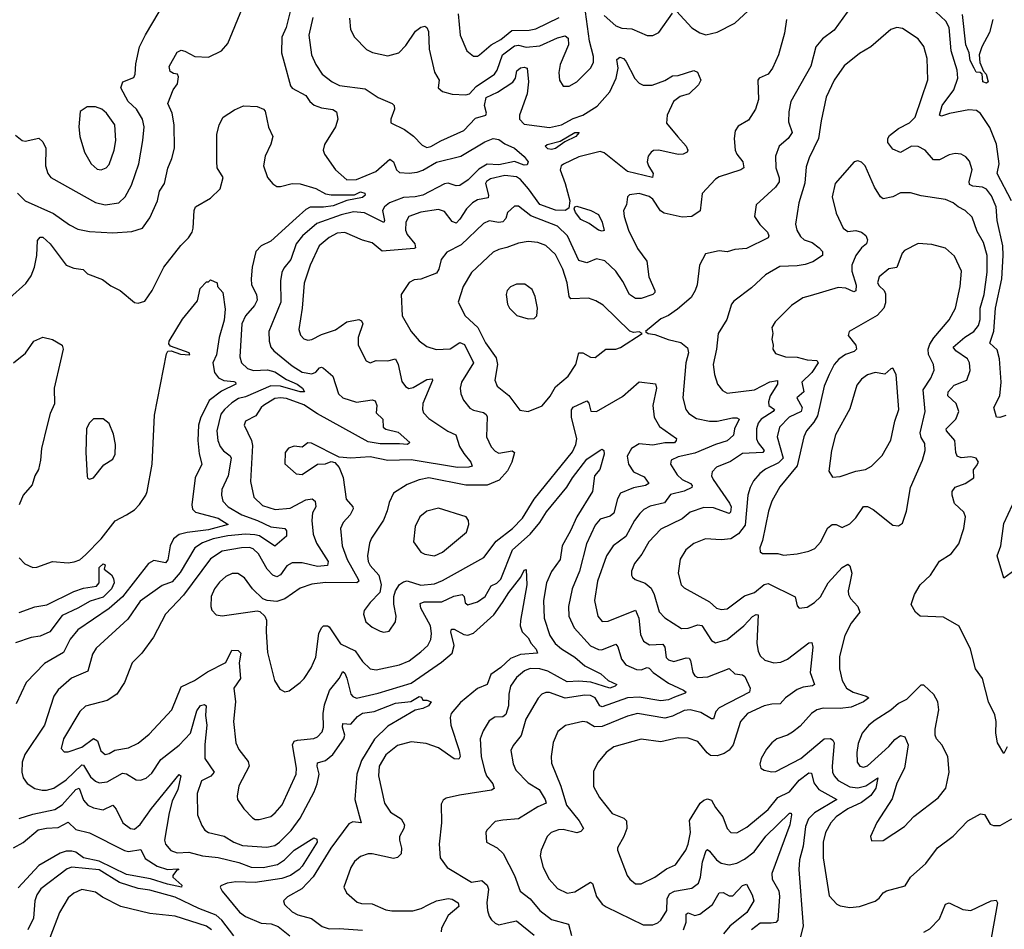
# Model space of a CAD drawing. Extents: x 1954683 to 2060285, y 904798 to 1016299.
# Tile 447 of 472: x 2043387 to 2048437, y 984408 to 989074. Entities that reach past the tile are written whole.
import ezdxf

# ---------------------------------------------------------------- set-up
doc = ezdxf.new("R2010")
doc.units = 0

msp = doc.modelspace()

# ---------------------------------------------------------------- linework, layer by layer
at = {"layer": '0CON10XD'}
for points in [[(2047675.4, 989174.6), (2047565, 989021.4), (2047503.8, 988976.2), (2047470.5, 988935), (2047444.1, 988835.9), (2047341.5, 988655), (2047331.4, 988601.4), (2047330.6, 988550.6), (2047348.5, 988495), (2047328.2, 988465), (2047282.2, 988425), (2047262.9, 988375), (2047264.6, 988315), (2047282.4, 988262.4), (2047282.2, 988242.2), (2047263.5, 988215), (2047164.3, 988125), (2047155.8, 988065), (2047183.3, 988023.3), (2047222.9, 987985), (2047230, 987965), (2047225.8, 987955), (2047115, 987900.4), (2047055, 987896), (2047015, 987883.8), (2046975, 987889.1), (2046905, 987873.8), (2046872.9, 987815), (2046861.2, 987715), (2046852.1, 987685), (2046830.6, 987649.4), (2046761.1, 987588.9), (2046715, 987557.1), (2046675, 987540), (2046597.5, 987475), (2046610, 987465), (2046645, 987460), (2046713.6, 987433.6), (2046777.7, 987417.7), (2046811.5, 987391.5), (2046817.3, 987365), (2046803.8, 987315), (2046788.5, 987135), (2046803.3, 987075), (2046818.6, 987055), (2046858, 987028), (2046924.2, 987014.2), (2046965, 987015.3), (2047042.8, 987032.8), (2047065, 987032.9), (2047076.9, 987025), (2047053.2, 986975), (2047047.4, 986942.6), (2047015, 986913.6), (2046955, 986895.6), (2046848.9, 986851.1), (2046765, 986832.4), (2046728.6, 986815), (2046725.6, 986795), (2046759.6, 986739.6), (2046785.2, 986715.2), (2046827.1, 986695), (2046836.2, 986685), (2046833.6, 986675), (2046795, 986655.2), (2046725, 986638.9), (2046694.3, 986595.7), (2046621.2, 986578.8), (2046588.7, 986561.3), (2046567.8, 986542.2), (2046539.6, 986505), (2046495, 986423.6), (2046430.4, 986375), (2046397.3, 986325), (2046350.9, 986195), (2046334.7, 986095), (2046352.2, 986015), (2046375, 985987.3), (2046405, 985989.2), (2046545.9, 986045.9), (2046562.5, 986005), (2046570.9, 985920.9), (2046586.5, 985886.5), (2046617.6, 985867.6), (2046685, 985870.8), (2046695.7, 985855.7), (2046703.2, 985803.2), (2046715, 985791.2), (2046742.7, 985782.7), (2046805, 985800.8), (2046820, 985800), (2046827.8, 985787.8), (2046839.6, 985725), (2046849.3, 985709.3), (2046865, 985700.8), (2046915.9, 985704.1), (2047025, 985746.9), (2047055, 985718.5), (2047094.1, 985714.1), (2047105.3, 985705), (2047133.9, 985645), (2047129.5, 985625), (2046974.5, 985545), (2046958.2, 985525), (2046945, 985488), (2046935, 985487.8), (2046880.9, 985520.9), (2046825, 985533.8), (2046795, 985530.5), (2046735, 985501.9), (2046695, 985491), (2046555, 985514.8), (2046505, 985501.9), (2046375, 985448.4), (2046335, 985447.6), (2046295, 985470.9), (2046275, 985473.8), (2046185.5, 985454.5), (2046147.2, 985422.8), (2046122.7, 985367.3), (2046113.1, 985295), (2046115, 985260), (2046162.7, 985142.7), (2046192, 985045), (2046256.7, 984965), (2046278.6, 984925), (2046265, 984909.4), (2046245, 984903.5), (2046175, 984919.6), (2046151.2, 984918.8), (2046112.5, 984905), (2046092.5, 984885), (2046061.8, 984815), (2046056.4, 984785), (2046071.2, 984725), (2046102.1, 984665), (2046145, 984618.5), (2046195, 984594.4), (2046235, 984601.1), (2046315, 984650.5), (2046325, 984642.5), (2046345, 984577.1), (2046375, 984537.1), (2046395, 984523.3), (2046585, 984430.5), (2046635, 984431.8), (2046659.2, 984440.8), (2046675.3, 984454.7), (2046705.8, 984504.3), (2046707.3, 984565), (2046719.2, 984590.8), (2046745, 984604.3), (2046835, 984620), (2046867.8, 984645), (2046878.9, 984675), (2046888.9, 984755), (2046908.2, 984811.8), (2046915, 984816.9), (2046925, 984809.5), (2046960, 984765), (2046985, 984748.2), (2047025, 984738.5), (2047065, 984748.2), (2047105, 984768.2), (2047154.7, 984805), (2047213.3, 984886.6), (2047335, 985004.4), (2047344, 985004), (2047346, 984996), (2047336.8, 984945), (2047244.7, 984695), (2047246.1, 984665), (2047281.2, 984605), (2047283.7, 984576.4), (2047275.4, 984455), (2047265, 984443.9), (2047240.8, 984439.2), (2047185, 984439.6), (2047139.5, 984405)], [(2046755, 989118.1), (2046835, 989031.9), (2046875, 989006.7), (2046906.8, 988996.8), (2046965, 989011.2), (2047055, 989056.4), (2047168.3, 989161.7)], [(2043365, 988481.4), (2043400, 988455), (2043415, 988450.8), (2043485, 988467.5), (2043505, 988447.5), (2043521.5, 988415), (2043519.4, 988325), (2043530.8, 988285), (2043546, 988265), (2043776.3, 988136.3), (2043826, 988124), (2043895, 988135.3), (2043927.3, 988165), (2043960.9, 988225), (2043998.5, 988335), (2044019.1, 988455), (2044025.4, 988525), (2044016.2, 988565), (2043986.1, 988615), (2043943.6, 988655), (2043905.4, 988725), (2043915.8, 988755), (2043971.7, 988778.3), (2043978.9, 988795), (2043982.2, 988847.8), (2044001.2, 988935), (2044032.4, 988997.6), (2044102.5, 989115)], [(2043415.6, 988145), (2043560.5, 988080.5), (2043642.4, 988022.4), (2043685, 987999.5), (2043745, 987987.7), (2043865, 987980.7), (2043962.6, 987987.4), (2044017.5, 988005), (2044055, 988058), (2044092.9, 988145), (2044104.7, 988195.3), (2044129.6, 988235), (2044146.6, 988313.4), (2044167.4, 988362.6), (2044180.7, 988415), (2044179.6, 988535), (2044168.2, 988595), (2044146.9, 988645), (2044174.4, 988715), (2044195.7, 988745), (2044201.7, 988781.7), (2044195.8, 988795.8), (2044175, 988798.9), (2044159.1, 988809.1), (2044153.2, 988835), (2044195, 988907.8), (2044215, 988917.8), (2044233.1, 988913.1), (2044285, 988885.4), (2044355, 988881.5), (2044422.5, 988915), (2044455, 988952.9), (2044529.2, 989135)], [(2044775.9, 989124.1), (2044752.9, 989035), (2044730.8, 988985), (2044728.9, 988905), (2044743.1, 988855), (2044775.8, 988735.8), (2044784, 988724), (2044854, 988685), (2044874.5, 988654.5), (2044896.6, 988636.6), (2044935, 988621.8), (2044993.1, 988613.1), (2045012, 988602), (2045018.1, 988565), (2045006.4, 988525), (2044949.5, 988435), (2044943.1, 988405), (2044950, 988385), (2045006.9, 988305), (2045065, 988253.4), (2045115, 988254), (2045213.3, 988295), (2045285, 988358.5), (2045305, 988345.8), (2045320.4, 988305), (2045335, 988290.7), (2045385, 988286.5), (2045425, 988291.5), (2045455, 988302.2), (2045525, 988342.8), (2045649.1, 988375), (2045771.8, 988448.2), (2045815, 988465.3), (2045845, 988460.4), (2045875, 988437.1), (2045925, 988415.4), (2045975, 988373.3), (2045995.5, 988345), (2045989.7, 988330.3), (2045975, 988328.8), (2045925, 988347.3), (2045845, 988329.2), (2045785, 988332.6), (2045742.6, 988307.4), (2045687.4, 988252.6), (2045645, 988223.5), (2045625, 988221.9), (2045585.2, 988235.2), (2045565, 988231.9), (2045455, 988174.1), (2045415, 988165.1), (2045355, 988162.8), (2045283.9, 988135), (2045258.2, 988115), (2045248.4, 988095), (2045258, 988045), (2045255, 988034.4), (2045155, 988083.6), (2045098.8, 988088.8), (2045035, 988073.7), (2044910.3, 988029.7), (2044836.7, 987965), (2044804.7, 987925), (2044777.6, 987845), (2044740.9, 987799.1), (2044731.9, 987778.1), (2044725.3, 987735), (2044726.4, 987625), (2044665.5, 987475), (2044666.2, 987425), (2044674.5, 987395), (2044691.1, 987375), (2044785, 987298.9), (2044835, 987266), (2044885, 987257.7), (2044905, 987266.2), (2044925, 987289.1), (2044935, 987292.1), (2044945, 987286.2), (2044992.7, 987245), (2045022.5, 987155), (2045044.2, 987135), (2045115, 987112.1), (2045194.2, 987124.2), (2045209.5, 987119.5), (2045219.4, 987095), (2045215, 987057.5), (2045250, 987025), (2045250.5, 986985), (2045265, 986973.5), (2045328.2, 986958.2), (2045387.5, 986905), (2045375.3, 986894.8), (2045335, 986898.2), (2045235, 986897.9), (2045175, 986908.5), (2044915, 987052.5), (2044845, 987099), (2044755, 987131.1), (2044725, 987135.5), (2044695, 987130.7), (2044637.5, 987095), (2044624.6, 987085), (2044597.8, 987042.3), (2044544.6, 987015.4), (2044537.5, 986995), (2044575.2, 986915.2), (2044580.6, 986890.6), (2044571.1, 986705), (2044587.8, 986625), (2044632.8, 986582.8), (2044697.8, 986562.2), (2044775, 986568.9), (2044855, 986612.2), (2044887, 986617), (2044903.1, 986605), (2044906.2, 986575), (2044889.2, 986545), (2044884.7, 986505.3), (2044892.2, 986435), (2044909.7, 986389.7), (2044969.7, 986295), (2044965.4, 986275), (2044915, 986270), (2044835, 986287.5), (2044785, 986287.5), (2044757.9, 986272.1), (2044725, 986226.9), (2044705, 986215.9), (2044685, 986225.8), (2044655.8, 986255), (2044611.1, 986335), (2044585, 986360.5), (2044565, 986366.6), (2044524.4, 986365.6), (2044425, 986347.9), (2044365, 986308.9), (2044226.9, 986123.1), (2044135.5, 986025), (2044072.4, 985907.6), (2044014.2, 985825), (2043964.3, 985775), (2043924.4, 985675), (2043885, 985614.4), (2043835, 985581.5), (2043725, 985553.1), (2043695, 985525.8), (2043610.9, 985385), (2043599.2, 985335), (2043615, 985318.6), (2043635, 985318.9), (2043705, 985343.4), (2043765, 985388), (2043786.7, 985375), (2043803.1, 985323.1), (2043825, 985305.6), (2043845, 985309.5), (2043875, 985328), (2043945, 985338.9), (2043995, 985362.7), (2044051.2, 985408.8), (2044167.1, 985535), (2044215, 985651.5), (2044284.2, 985685), (2044351, 985729), (2044445, 985777.3), (2044475, 985840.6), (2044508, 985838), (2044520.9, 985825), (2044513, 985775), (2044519.6, 985695), (2044484.5, 985645), (2044494.6, 985575), (2044483.8, 985475), (2044495.8, 985364.2), (2044511.3, 985331.3), (2044559.1, 985269.1), (2044563.3, 985245), (2044510.5, 985145), (2044501.7, 985091.7), (2044504.6, 985074.6), (2044536.4, 985026.4), (2044580.2, 984980.2), (2044595, 984972.1), (2044615, 984971.2), (2044675, 984987.3), (2044698.1, 985005), (2044733.5, 985046.5), (2044804.6, 985205), (2044807.3, 985235), (2044785.5, 985354.5), (2044795, 985374.2), (2044811.5, 985378.5), (2044895, 985386.4), (2044915, 985396.5), (2044938.4, 985421.6), (2044945.4, 985445), (2044942.6, 985515), (2044949.8, 985560.2), (2044976.5, 985633.5), (2045025.7, 985694.3), (2045045, 985730), (2045055, 985722.5), (2045065, 985696), (2045085.4, 985615), (2045095, 985601.8), (2045114.2, 985594.2), (2045225, 985619.5), (2045395, 985671.8), (2045551, 985779), (2045604.8, 985825.2), (2045616, 985865), (2045598.5, 985935), (2045602, 985948), (2045615, 985947.3), (2045665, 985920), (2045685, 985917.6), (2045715, 985926.7), (2045818.6, 986021.4), (2045863.3, 986085), (2045895, 986136), (2045958, 986215), (2045975, 986250), (2045985, 986253.3), (2045988.8, 986175), (2045955, 985992.5), (2045954.6, 985964.6), (2045964.4, 985935), (2045995, 985904.3), (2046009.5, 985875), (2046036.5, 985845), (2046043.3, 985825), (2045955, 985817.3), (2045905, 985797.1), (2045855, 985751.3), (2045803.8, 985716.2), (2045785.3, 985664.7), (2045735.7, 985644.3), (2045648.3, 985571.7), (2045600.4, 985515), (2045595.3, 985495), (2045598.9, 985455), (2045640.4, 985325), (2045645.5, 985294.5), (2045639.3, 985280.7), (2045615, 985283.6), (2045535, 985338.5), (2045472.1, 985362.1), (2045395, 985370.9), (2045325, 985350.9), (2045265, 985303.3), (2045230.8, 985245), (2045227.7, 985195), (2045257.5, 985055), (2045289.4, 985009.4), (2045344.3, 984974.3), (2045360, 984945), (2045357.5, 984925), (2045335.4, 984884.6), (2045334.6, 984865), (2045345.4, 984824.6), (2045343.5, 984795), (2045325, 984777.5), (2045305, 984771.2), (2045195, 984796.2), (2045174.6, 984795.4), (2045135, 984781.4), (2045104.6, 984755.4), (2045085, 984726.2), (2045050, 984625), (2045063.8, 984595), (2045117.6, 984547.6), (2045140.4, 984540.4), (2045195, 984538.8), (2045265, 984507.5), (2045295, 984502.5), (2045403.6, 984503.6), (2045445.8, 984515), (2045485.2, 984534.8), (2045525, 984554.1), (2045585, 984565.9), (2045605, 984563.2), (2045636.5, 984545), (2045639.5, 984525), (2045585, 984479.1), (2045550.4, 984415), (2045548.5, 984395)], [(2045078.3, 989081.7), (2045083.8, 989025), (2045103.8, 988985), (2045165, 988921.2), (2045197, 988907), (2045275, 988888.6), (2045331.2, 988905), (2045367.3, 988942.7), (2045416.9, 989015), (2045445, 989036.9), (2045465, 989041.4), (2045475.7, 989035), (2045484.5, 989014.5), (2045486.4, 988923.6), (2045514.4, 988805), (2045538.9, 988765), (2045533.6, 988725), (2045555, 988706.5), (2045605, 988691.9), (2045675, 988688.7), (2045693.6, 988695), (2045729, 988731), (2045822.2, 988795), (2045835.2, 988815), (2045863.4, 988895), (2045925, 988940.3), (2045945, 988943), (2045985, 988934.3), (2046055, 988940.2), (2046145, 988981.9), (2046185, 988991.8), (2046199.7, 988979.7), (2046201.2, 988945), (2046158.9, 988845), (2046153, 988803), (2046155.8, 988765), (2046175, 988734), (2046205, 988734.2), (2046245, 988755.6), (2046314.2, 988825), (2046329.5, 988855), (2046330.8, 988885), (2046309.4, 988965), (2046288.9, 989115)], [(2045635.4, 989105), (2045646.2, 988995), (2045680.8, 988915), (2045715, 988888), (2045735, 988888)], [(2046385.5, 989095.5), (2046445, 989042.8), (2046475, 989030.7), (2046527.2, 989027.3), (2046605, 988993.1), (2046635, 988992.9), (2046665, 989008.1), (2046735, 989108.1)], [(2048473.3, 988145), (2048400.5, 988285), (2048409.8, 988335), (2048396.4, 988436.4), (2048362.1, 988522.1), (2048315, 988593.1), (2048295, 988609.1), (2048255, 988612.2), (2048156.6, 988593.4), (2048115, 988579.5), (2048104.6, 988584.6), (2048118, 988635), (2048177.8, 988715), (2048199.2, 988775), (2048195.3, 988815), (2048164.5, 988914.5), (2048153.8, 989035), (2048137.5, 989067.5), (2048086.2, 989115)], [(2048378.8, 989075), (2048361.7, 989008.3), (2048322, 988935), (2048307.5, 988895), (2048311.2, 988855), (2048330.5, 988810.5), (2048343.3, 988795), (2048353.8, 988755), (2048345, 988749.2), (2048326.2, 988755), (2048323.3, 988795), (2048313.9, 988803.9), (2048292, 988805), (2048281.8, 988825), (2048262.4, 988865), (2048256.4, 988905), (2048240.3, 988945), (2048221.9, 989101.9)], [(2044889.7, 989085), (2044869.2, 988995), (2044884, 988894), (2044905.3, 988845.3), (2044938.2, 988795), (2044989.2, 988755), (2045026.8, 988736.8), (2045159.1, 988719.1), (2045225.5, 988675.5), (2045297.5, 988645), (2045307.5, 988635), (2045308.8, 988615), (2045290, 988565), (2045290, 988545), (2045360.9, 988510.9), (2045407, 988477), (2045451.1, 988431.1), (2045475, 988419.5), (2045495, 988423.8), (2045546.3, 988453.7), (2045665, 988505.4), (2045725, 988568.8), (2045777.5, 988585), (2045780.5, 988595), (2045771.6, 988635), (2045778.9, 988675), (2045837, 988703), (2045916.4, 988753.6), (2045929.1, 988775), (2045937.4, 988812.6), (2045955, 988826.9), (2045975, 988831.5), (2045990, 988825), (2045997, 988755), (2045989.1, 988695), (2045957.3, 988602.7), (2045949.6, 988585), (2045950.9, 988565), (2045975, 988539.1), (2046105, 988520.9), (2046165, 988535.2), (2046225, 988568.1), (2046275, 988584.8), (2046348.7, 988631.3), (2046412.9, 988705), (2046446.9, 988775), (2046457.3, 988825), (2046449.1, 988870.9), (2046465, 988882.2), (2046484, 988875), (2046495, 988861.4), (2046542.4, 988772.4), (2046565, 988748.6), (2046585, 988739.4), (2046631.3, 988738.7), (2046696.6, 988763.4), (2046735, 988786), (2046765, 988788.8), (2046845, 988814.2), (2046863.8, 988805), (2046880, 988765), (2046869.3, 988740.7), (2046820.5, 988695), (2046775, 988680.6), (2046740, 988655), (2046707.5, 988585), (2046705, 988543.8), (2046762.9, 988472.9), (2046805.8, 988425), (2046814, 988405), (2046811.2, 988395), (2046790, 988385), (2046765, 988382.7), (2046665, 988405.3), (2046637.3, 988402.7), (2046625, 988395.4), (2046610.7, 988375), (2046605.3, 988345), (2046611.2, 988325), (2046636.7, 988285), (2046632.5, 988265), (2046505, 988295.4), (2046385, 988392.1), (2046365, 988398), (2046255, 988371.6), (2046176.2, 988333.8), (2046163.8, 988325), (2046158.8, 988305), (2046185.3, 988235), (2046208.9, 988145), (2046202.7, 988107.3), (2046185, 988096.1), (2046135, 988096.6), (2046055, 988126.5), (2045996.3, 988206.3), (2045954.8, 988254.8), (2045935, 988268.6), (2045875, 988275.2), (2045801.5, 988258.5)], [(2047320.6, 989075), (2047309.1, 989005), (2047278.2, 988895), (2047247.8, 988825), (2047225, 988794.3), (2047180, 988775), (2047172, 988765), (2047175.6, 988665), (2047161.1, 988615), (2047125, 988558.8), (2047072.1, 988527.9), (2047055.8, 988505), (2047051.9, 988465), (2047057.3, 988405), (2047064.5, 988385), (2047096.2, 988345), (2047101.4, 988315), (2047086.2, 988305), (2046975, 988268.5), (2046955, 988255.6), (2046886.8, 988183.2), (2046876.8, 988093.2), (2046834.3, 988065.7), (2046785, 988061.1), (2046691.8, 988081.8), (2046674.3, 988094.3), (2046635, 988154.5), (2046615, 988167.3), (2046565, 988182.1), (2046515, 988175.5), (2046504.4, 988165), (2046498.6, 988125), (2046483.3, 988095), (2046486.7, 988065), (2046508.9, 987995), (2046555, 987900.6), (2046603.3, 987835), (2046613.8, 987755), (2046644.5, 987685), (2046644.4, 987675), (2046634.2, 987665), (2046574, 987644), (2046545, 987644.6), (2046514.8, 987664.8), (2046481.1, 987731.1), (2046443.7, 987783.7), (2046387.9, 987837.9), (2046345, 987848.2), (2046295, 987827.1), (2046255, 987839.6), (2046197.4, 987965), (2046144.8, 988014.8), (2046008.9, 988068.9), (2045945, 988117.3), (2045925, 988117.7), (2045889.4, 988085), (2045881.1, 988055), (2045865, 988037.5), (2045845, 988034.8), (2045795, 988042.3), (2045765, 988029.1), (2045650.8, 987919.2), (2045577.4, 987882.6), (2045547.9, 987845), (2045536.8, 987795), (2045525.5, 987774.5), (2045445, 987742.9), (2045410.8, 987739.2), (2045385, 987725.7), (2045344.2, 987665), (2045348.8, 987555), (2045395.4, 987475.4), (2045436.3, 987426.3), (2045475, 987398.6), (2045522.8, 987382.8), (2045595, 987385.4), (2045645, 987418), (2045668.8, 987408.8), (2045714.6, 987315), (2045652.7, 987215), (2045645.5, 987185), (2045648.9, 987155), (2045662.6, 987122.6), (2045695, 987082.2), (2045715, 987071.2), (2045765, 987060), (2045779.5, 987049.5), (2045785, 987036.7), (2045780.4, 986935), (2045805, 986883.1), (2045825, 986860.5), (2045845, 986850), (2045912.1, 986862.1), (2045924.3, 986855), (2045910.3, 986805), (2045889, 986761), (2045846.8, 986713.2), (2045785, 986687.1), (2045675, 986686.2), (2045485, 986724.1), (2045435, 986714.6), (2045375, 986690.4), (2045304.6, 986645.4), (2045281.7, 986598.3), (2045272.5, 986555), (2045252.1, 986507.9), (2045192.1, 986415), (2045181.2, 986388.8), (2045170, 986325), (2045174.7, 986295), (2045184.4, 986274.4), (2045228.4, 986225), (2045241.1, 986175), (2045233.8, 986136.2), (2045184.6, 986085.4), (2045153.9, 986043.9), (2045150.8, 986025), (2045162.5, 985985), (2045195, 985958.1), (2045235, 985938.1), (2045255, 985931.9), (2045282.2, 985937.8), (2045314, 985985), (2045317.5, 986015), (2045305.5, 986075.5), (2045305.5, 986115), (2045314.5, 986145), (2045335, 986176.9), (2045355, 986191.4), (2045374.8, 986195.2), (2045445, 986173.8), (2045515, 986180.8), (2045555, 986197.2), (2045766.9, 986315), (2045830.9, 986399.1), (2045915, 986464.7), (2045965, 986516.8), (2046025, 986614.6), (2046221.6, 986858.4), (2046238.6, 986895), (2046244.7, 986925), (2046216.7, 987035), (2046217.6, 987072.4), (2046225, 987086.5), (2046295, 987119.4), (2046306.5, 987106.5), (2046316.4, 987066.4), (2046345, 987065.4), (2046479.2, 987140.8), (2046563.4, 987216.6), (2046647.1, 987207.1), (2046653.3, 987185), (2046633.6, 987095), (2046641.5, 987035), (2046667.8, 986987.7), (2046755, 986925.8), (2046754.2, 986915), (2046745, 986904.7), (2046695, 986904.3), (2046635, 986891.5), (2046565, 986898.8), (2046525, 986874.5), (2046502.8, 986835), (2046509.6, 986795), (2046535.4, 986755), (2046589.3, 986729.3), (2046614.2, 986695), (2046596.7, 986685), (2046535, 986673.5)], [(2045735, 988888), (2045745, 988894.2), (2045805.2, 988944.8), (2045855, 988972.6), (2045911.3, 989018.7), (2046000.1, 989019.9), (2046035, 989027.9), (2046153.9, 989086.1)], [(2048445, 987044.3), (2048413.2, 987033.2), (2048396.7, 987035), (2048383.8, 987085), (2048413.8, 987145), (2048420.4, 987215), (2048412.8, 987335), (2048400.6, 987380.6), (2048362.9, 987415), (2048383.4, 987476.6), (2048391.5, 987595), (2048424.8, 987745), (2048430.8, 987865), (2048428.8, 987915), (2048400.5, 988045), (2048395.2, 988115.2), (2048371.7, 988171.7), (2048345.6, 988205), (2048325, 988215.8), (2048275, 988220), (2048259.2, 988229.2), (2048256.2, 988245), (2048272.9, 988305), (2048259.2, 988349.2), (2048240.3, 988370.3), (2048215, 988384.2), (2048185, 988387.5), (2048155, 988380.8), (2048104.5, 988355.5), (2048074.2, 988355), (2048031.9, 988405), (2047995, 988423.8), (2047961.2, 988425), (2047905, 988393.8), (2047865, 988410.4), (2047839.6, 988445), (2047838.9, 988465), (2047848.8, 988481.2), (2047895, 988516.2), (2047950.5, 988545), (2047979.2, 988575), (2048045.5, 988765.5), (2048041.1, 988875), (2048025, 988936.2), (2047995.6, 988975.6), (2047915, 989029.2), (2047885, 989034.3), (2047855.6, 989024.4), (2047752, 988935), (2047695, 988901.5), (2047615, 988838.6), (2047564.6, 988765), (2047523.1, 988676.9), (2047496.9, 988555), (2047483.9, 988465), (2047435.4, 988365), (2047420.8, 988319.2), (2047413.4, 988236.6), (2047382.9, 988135), (2047365.4, 988025), (2047372.3, 987995), (2047391.8, 987961.8), (2047411.1, 987945), (2047450.7, 987930.7), (2047487.9, 987905), (2047503.8, 987885), (2047504.4, 987865), (2047455, 987832.7), (2047415, 987818.2), (2047375, 987811.2), (2047285, 987809.1), (2047211.4, 987765), (2047140.4, 987699.6), (2047049.3, 987630.7), (2047038.6, 987615), (2047013.6, 987536.4), (2046969.2, 987465), (2046961.5, 987385), (2046944.1, 987305), (2046950.4, 987255), (2046966.4, 987205), (2046992.1, 987172.1), (2047015, 987158.9), (2047155, 987175.3), (2047235, 987216.1), (2047274.3, 987224.3), (2047273.1, 987205), (2047236.5, 987145), (2047227, 987115), (2047229.7, 987095), (2047257.9, 987075), (2047252.3, 987065), (2047189.7, 987025), (2047175.3, 987005), (2047165.3, 986975), (2047165.2, 986925), (2047174.1, 986904.1), (2047204.6, 986865), (2047198.1, 986855), (2047095, 986848.7), (2047032.8, 986807.3), (2046961.3, 986778.7), (2046938.9, 986755), (2046935.5, 986735), (2046942.9, 986715), (2047027.6, 986595), (2047035.3, 986575), (2047032.3, 986547.7), (2047025, 986541.1), (2046945, 986570.7), (2046895, 986572.7), (2046825, 986547.5), (2046785, 986513.3), (2046675, 986461.8), (2046613.5, 986396.5), (2046577.5, 986332.5), (2046539.5, 986285), (2046525.6, 986245), (2046524.4, 986225), (2046530, 986215), (2046543.6, 986203.6), (2046595, 986183.8), (2046625, 986157.9), (2046641.2, 986125), (2046666.1, 986036.1), (2046695, 986005.5), (2046782.1, 985952.1), (2046815, 985953.5), (2046865, 985970.7), (2046885, 985966.2), (2046935, 985889.4), (2046955, 985877.8), (2047015, 985894.7), (2047100.7, 985965), (2047145, 986012.5), (2047165, 986023.1), (2047175, 986021.2), (2047167.9, 985875), (2047173.8, 985835), (2047185, 985812), (2047208.6, 985788.6), (2047255, 985775.4), (2047291.5, 985778.5), (2047325.7, 985794.3)], [(2043335, 987645.6), (2043418.6, 987721.4), (2043445, 987760.6), (2043462.2, 987805), (2043474.6, 987864.6), (2043478.3, 987941.7), (2043491.4, 987958.6), (2043505, 987958.6), (2043543.5, 987925), (2043625, 987815.7), (2043665, 987800), (2043712.9, 987792.9), (2043735, 987771.2), (2043811.2, 987741.2), (2043855, 987708.8), (2043902.5, 987685), (2043975, 987623.3), (2043995, 987620), (2044028.8, 987631.2), (2044065.7, 987685), (2044125.6, 987805), (2044213.2, 987916.8), (2044252.9, 987955), (2044270.8, 987985), (2044277.1, 988005), (2044281.5, 988095), (2044289.4, 988115), (2044365, 988158.9), (2044415, 988206.2), (2044430.8, 988265), (2044399.4, 988315), (2044397.5, 988347.5), (2044397.8, 988485), (2044409.2, 988535), (2044430, 988575), (2044488.1, 988611.9), (2044535, 988633.3), (2044605, 988629.5), (2044636.7, 988615), (2044646, 988605), (2044662.4, 988522.4), (2044686, 988475), (2044675, 988436.7), (2044645.6, 988375), (2044637.8, 988325), (2044657.1, 988265), (2044685, 988232), (2044705, 988218.8), (2044725, 988218.8), (2044783.9, 988233.9), (2044825, 988232.9), (2044905, 988208.2), (2044955, 988181.2), (2044985.2, 988175.2), (2045103.3, 988176.7), (2045135, 988191.6), (2045157.5, 988185), (2045158.9, 988175), (2045145, 988162.8), (2045065, 988146.2), (2044995, 988119.7), (2044945, 988112.2), (2044876.7, 988113.3), (2044855, 988101.2), (2044805, 988056.5), (2044675, 987937.9), (2044625, 987913.8), (2044598, 987885), (2044579.5, 987805), (2044574.3, 987744.3), (2044576.5, 987715), (2044601.5, 987665), (2044605.4, 987635), (2044591.2, 987608.8), (2044544.8, 987555.2), (2044525.8, 987515), (2044515.3, 987345.3), (2044524.5, 987315), (2044555, 987284.6), (2044585.7, 987275.7), (2044657.7, 987277.7), (2044695, 987267.6), (2044755, 987228.5), (2044810.5, 987205), (2044836.9, 987185), (2044848, 987165), (2044825, 987166.2), (2044725, 987194.6), (2044675, 987195.7), (2044545, 987139.4), (2044508.4, 987131.6), (2044475, 987109.4), (2044436.7, 987075), (2044419.3, 987050.7), (2044398.3, 986965), (2044403.7, 986915), (2044414.7, 986885), (2044432.1, 986862.1), (2044467.3, 986837.3), (2044471.3, 986825), (2044456.6, 986735), (2044423.9, 986665), (2044422.1, 986635), (2044428.8, 986605), (2044456.2, 986575), (2044526.2, 986535), (2044606.1, 986506.1), (2044675, 986472.8), (2044746, 986465), (2044755, 986452.5), (2044755.7, 986425), (2044695, 986373.3), (2044616.1, 986426.1), (2044592.5, 986432.5), (2044544.6, 986434.6), (2044455, 986426.7), (2044378.6, 986411.4), (2044325, 986390.7), (2044284.6, 986365), (2044210.5, 986239.5), (2044169.1, 986190.9), (2044118.5, 986171.5), (2044005, 986091.5), (2043941.4, 985998.6), (2043778.7, 985851.3), (2043760.7, 985819.3), (2043736.7, 985733.2), (2043653.3, 985696.7), (2043585, 985636.4), (2043562.3, 985605), (2043514.3, 985455.7), (2043413.2, 985305), (2043400, 985265), (2043397.5, 985215), (2043405.4, 985185), (2043425.9, 985155.9), (2043465, 985130.4), (2043501.9, 985121.9), (2043525, 985121.6), (2043562.2, 985132.2), (2043624.5, 985175.5), (2043705, 985251.8), (2043715, 985249.6), (2043750.1, 985190.1), (2043775, 985168.2), (2043795, 985159.4), (2043835, 985164.2), (2043915, 985209.6), (2043935, 985206.7), (2043985, 985174.5), (2044006.4, 985173.6), (2044035, 985183.3), (2044065, 985209.4), (2044110, 985280), (2044205, 985352.2), (2044262.5, 985415), (2044295, 985528.6), (2044315, 985555.6), (2044335, 985562), (2044344.2, 985554.2), (2044339.1, 985505), (2044347.1, 985455), (2044336.4, 985356.4), (2044336.7, 985285), (2044383.8, 985215), (2044366.9, 985193.1), (2044320.2, 985169.8), (2044297.8, 985105), (2044298.2, 984995), (2044320.4, 984940.4), (2044336.7, 984916.7), (2044354.7, 984904.7), (2044435, 984885.4), (2044485.7, 984855), (2044529.2, 984839.1), (2044655, 984829.3), (2044695, 984838.7), (2044719.2, 984855), (2044779.1, 984915), (2044825, 984977.9), (2044896.5, 985113.5), (2044912.1, 985155), (2044922.8, 985205), (2044912.4, 985245), (2044915, 985262.9), (2044955, 985274.2), (2044992.3, 985305), (2045049.4, 985385), (2045053.8, 985405), (2045042, 985445), (2045045, 985464.2), (2045085, 985461.3), (2045119.6, 985500.4), (2045145, 985517.4), (2045205.1, 985524.9), (2045315, 985568.4), (2045392.4, 985577.6), (2045435, 985602.2), (2045448.6, 985598.6), (2045455, 985583.3), (2045475, 985583.8), (2045496.9, 985575), (2045483.8, 985555), (2045455, 985540.5), (2045415, 985532.5), (2045275, 985450.5), (2045207.1, 985382.9), (2045139.3, 985275), (2045115.7, 985205), (2045106.3, 985075), (2045137.5, 984955), (2045095, 984960), (2045075, 984950), (2044983.3, 984825), (2044893, 984677), (2044834.4, 984615.6), (2044761.2, 984575), (2044740, 984555), (2044745.7, 984535), (2044785, 984498.8), (2044813.4, 984483.4), (2044884.4, 984464.4), (2044937.5, 984422.5), (2044975, 984411.3), (2045025, 984413.2), (2045145, 984403.8)], [(2043805, 988304.4), (2043831.2, 988315), (2043845, 988331.2), (2043871.8, 988405), (2043880, 988455), (2043874.4, 988535), (2043831.8, 988595), (2043808.5, 988615), (2043775, 988627.8), (2043733.1, 988626.9), (2043696.8, 988603.2), (2043690.6, 988525), (2043695.4, 988475.4), (2043719.4, 988395), (2043753.1, 988335), (2043785, 988308.1), (2043805, 988304.4)], [(2046115, 988408.9), (2046095, 988411.8), (2046082.9, 988425), (2046092.9, 988435), (2046158.3, 988451.7), (2046235, 988495.4), (2046256.2, 988495), (2046238.8, 988475), (2046182.4, 988447.6), (2046135, 988414.1), (2046115, 988408.9)], [(2048451.2, 985345), (2048435, 985310), (2048401.2, 985365), (2048393.5, 985415), (2048395.7, 985475), (2048387.8, 985507.8), (2048355.6, 985575), (2048324.3, 985694.3), (2048288.5, 985745), (2048264.4, 985845), (2048205, 985964.2), (2048125, 986010), (2048005, 986014.3), (2047981.9, 986035), (2047959.2, 986075), (2047975.8, 986125), (2048005.8, 986175), (2048058.6, 986225), (2048105, 986296), (2048165, 986334.2), (2048204.4, 986385), (2048230, 986465), (2048238.6, 986525), (2048228.6, 986548.6), (2048181.8, 986591.8), (2048169.1, 986635), (2048170, 986655), (2048185, 986675.6), (2048235.8, 986695), (2048280.8, 986725), (2048278.6, 986765), (2048294.4, 986785.6), (2048304, 986805), (2048292.5, 986825), (2048265, 986832), (2048215, 986826.9), (2048195.5, 986835.5), (2048188.5, 986855), (2048183.6, 986915), (2048141.1, 986965), (2048138.9, 986975), (2048187.9, 987025), (2048204.4, 987065), (2048190.6, 987105), (2048147.9, 987145), (2048148.2, 987165), (2048180.1, 987199.9), (2048245, 987225.7), (2048262.1, 987275), (2048257.7, 987315), (2048247.7, 987335), (2048189.1, 987375), (2048174.5, 987395), (2048235, 987446.3), (2048281.5, 987475), (2048303.9, 987506.1), (2048313, 987537), (2048313.2, 987595), (2048333.3, 987665), (2048348.6, 987778.6), (2048348.4, 987865), (2048330.8, 987930.9), (2048298.1, 987988.1), (2048271.3, 988061.3), (2048235.7, 988095), (2048200, 988115), (2048175, 988134.4), (2048135, 988152.9), (2048010.3, 988170.3), (2047955, 988187.1), (2047905, 988185.7), (2047865, 988165.7), (2047815, 988156), (2047802, 988165), (2047770.8, 988215), (2047724, 988325), (2047705, 988343.8), (2047685, 988350), (2047667.5, 988345), (2047568.6, 988235), (2047554.4, 988165), (2047575, 988082.5), (2047610, 988005), (2047635, 987988.8), (2047675, 987993.3), (2047705, 987984.5), (2047726.7, 987966.8), (2047735.8, 987945.8), (2047730.5, 987925), (2047705, 987904.6), (2047675.9, 987865), (2047654.7, 987815), (2047654.3, 987785), (2047676.7, 987713.3), (2047675.9, 987684.1), (2047665, 987678.5), (2047625, 987697.1), (2047585, 987701.2), (2047441.3, 987658.7), (2047402.8, 987647.2), (2047345, 987608.6), (2047262, 987525), (2047244.2, 987495), (2047250, 987465), (2047243.8, 987435), (2047252, 987405), (2047250, 987385), (2047262.6, 987362.6), (2047315, 987345.6), (2047375, 987344), (2047425, 987328.9), (2047475.7, 987325.7), (2047482.3, 987315), (2047450.2, 987265), (2047398.9, 987215), (2047408.2, 987165), (2047373.5, 987135), (2047400.2, 987085), (2047395.8, 987065), (2047332.7, 987035), (2047284, 986985), (2047272.2, 986935), (2047303.1, 986825), (2047279.1, 986800.9), (2047211.8, 986768.2), (2047183, 986747), (2047151, 986709), (2047133.1, 986675), (2047121.6, 986635), (2047107.9, 986482.1), (2047073, 986437), (2047035, 986411.1), (2046985, 986407.1), (2046905, 986411.8), (2046845, 986387.3), (2046802.9, 986355), (2046775, 986306.7), (2046764.3, 986235.7), (2046779.2, 986175), (2046795, 986160.8), (2046925, 986087.9), (2046960.8, 986055), (2046985, 986048.5), (2047015, 986052.9), (2047105, 986119.3), (2047155, 986135.4), (2047205, 986176.5), (2047225, 986182.5), (2047363.6, 986113.6), (2047375, 986067.5), (2047385, 986056.2), (2047425, 986061.4), (2047464.2, 986085), (2047495, 986113.3), (2047533.3, 986185), (2047605, 986264.4), (2047635, 986282), (2047645, 986273.3), (2047654.4, 986235), (2047645, 986183.3), (2047636.2, 986145), (2047637.9, 986125), (2047647.8, 986105), (2047685, 986064.2), (2047696.5, 986035), (2047651.3, 985978.7), (2047619.5, 985915), (2047592.2, 985807.8), (2047591.8, 985745), (2047605.4, 985685), (2047628.2, 985645), (2047661.9, 985625), (2047728, 985605), (2047741.4, 985595), (2047715.6, 985575), (2047651.5, 985548.5), (2047595, 985540.7), (2047507.9, 985542.1), (2047475, 985534.4), (2047447.5, 985515), (2047389.1, 985450.9), (2047349.8, 985420.2), (2047325, 985404.4), (2047270, 985385), (2047243.8, 985365), (2047216.8, 985333.2), (2047190, 985285), (2047183.8, 985255), (2047187.5, 985235), (2047205, 985224), (2047245, 985215.8), (2047265, 985218.1), (2047392.9, 985285), (2047438.6, 985321.4)], [(2045801.5, 988258.5), (2045781.2, 988245), (2045776, 988234), (2045791.4, 988175), (2045789, 988161), (2045735, 988150.3), (2045708.8, 988135), (2045678, 988105), (2045645, 988051.2), (2045625, 988031.2), (2045605, 988040), (2045565, 988090.6), (2045535, 988101.5), (2045445, 988087.1), (2045383.1, 988065), (2045367.6, 988035), (2045366.2, 987995), (2045375, 987972.9), (2045414.1, 987925), (2045417.8, 987905), (2045410, 987900), (2045246.8, 987886.8), (2045195, 987930.5), (2045145.7, 987944.3), (2045055, 987982.9), (2045015, 987979.1), (2044975, 987958), (2044923.3, 987915), (2044876.7, 987815), (2044846.7, 987723.3), (2044835.4, 987595.4), (2044818.5, 987485), (2044827, 987457), (2044845, 987436.9), (2044865, 987430.6), (2044885, 987434.5), (2044935, 987459.6), (2045007.3, 987482.7), (2045065, 987525.4), (2045126.2, 987536.2), (2045139.8, 987529.8), (2045147.3, 987515), (2045122.5, 987445), (2045123.5, 987405), (2045163.8, 987323.8), (2045185, 987314.4), (2045215, 987326.5), (2045275.5, 987324.5), (2045315, 987334.3), (2045328.4, 987305), (2045347.7, 987217.7), (2045365, 987192.9), (2045382.1, 987182.1), (2045405, 987187.7), (2045475, 987229.2), (2045501.7, 987231.7), (2045503.8, 987223.8), (2045454.7, 987105), (2045452.1, 987075), (2045457.6, 987057.6), (2045485, 987029.5), (2045583.3, 986963.3), (2045623.1, 986945), (2045642.2, 986885), (2045665, 986849.6), (2045701.5, 986805), (2045708, 986785), (2045691.2, 986778.8), (2045632.5, 986777.5), (2045395, 986817.1), (2045275, 986812.5), (2045185, 986832.5), (2045085, 986825.7), (2045025, 986830), (2044883, 986903), (2044865, 986903.3), (2044835, 986882), (2044795, 986886.2), (2044765, 986876.7), (2044748, 986855), (2044746.1, 986796.1), (2044805, 986744), (2044835, 986742.2), (2044915, 986793.8), (2044955, 986796.2), (2044985, 986807.5), (2045003, 986803), (2045025, 986777.5), (2045045.5, 986725.5), (2045061.9, 986615), (2045095.4, 986575.4), (2045097.8, 986565), (2045082.5, 986535), (2045045.3, 986494.7), (2045031.5, 986465), (2045040.8, 986375), (2045066.9, 986305), (2045122.9, 986205), (2045125.8, 986194.2), (2045115.8, 986185), (2044955, 986186.8), (2044885, 986179.6), (2044825, 986158.5), (2044746.9, 986103.1), (2044705, 986090), (2044655.6, 986095.6), (2044634.4, 986104.4), (2044580.8, 986155), (2044540.6, 986210.6), (2044505, 986234.4), (2044477.2, 986232.8), (2044445, 986217.8), (2044410.9, 986189.1), (2044385.6, 986155), (2044369.5, 986115), (2044367.1, 986065), (2044372.5, 986045), (2044395, 986021.4), (2044425, 986015.6), (2044605, 986041.4), (2044617.8, 986037.8), (2044644.6, 986014.6), (2044653.1, 985995), (2044650.9, 985935), (2044658.1, 985828.1), (2044694.4, 985684.4), (2044720.5, 985640.5), (2044746.4, 985626.4), (2044768.3, 985631.7), (2044825, 985674), (2044845.4, 985694.6), (2044881.1, 985748.9), (2044906.2, 985805), (2044921.4, 985925), (2044934.3, 985955.7), (2044945.4, 985964.6), (2044965, 985965.4), (2044975, 985959.5), (2045032, 985872), (2045107.5, 985837.5), (2045145, 985782.5), (2045185, 985744.4), (2045215, 985739.6), (2045335, 985765.4), (2045385, 985786.2), (2045445, 985831.2), (2045480, 985865), (2045495.4, 985895), (2045499.7, 985925), (2045494.1, 985965), (2045444.2, 986055), (2045440.6, 986079.4), (2045461.9, 986088.1), (2045551.8, 986088.2), (2045612.8, 986117.2), (2045655.8, 986125), (2045667.3, 986115), (2045672.3, 986082.3), (2045685, 986073.3), (2045735, 986088.5), (2045774.6, 986115), (2045805, 986170.5), (2045835, 986183.9), (2045855.3, 986205), (2045915.2, 986354.8), (2046004.8, 986435), (2046055, 986494.7), (2046089.3, 986550.7), (2046193.1, 986676.9), (2046221.6, 986725), (2046295, 986820.8), (2046365, 986866.2), (2046375, 986871.2), (2046383.3, 986865), (2046385.5, 986845), (2046363.1, 986766.9), (2046334.3, 986735), (2046325.3, 986655), (2046244.8, 986525), (2046211.7, 986451.7), (2046168.4, 986375), (2046158.2, 986305), (2046115, 986243.1), (2046089.2, 986185), (2046073.6, 986095), (2046077.5, 986005), (2046105.3, 985915), (2046133.4, 985875), (2046165, 985847.9), (2046235, 985803.8), (2046285, 985760.7), (2046368.1, 985718.1), (2046405, 985683.9), (2046448.9, 985665), (2046440.6, 985655), (2046414, 985646), (2046315.7, 985675.7), (2046255, 985681.4), (2046195, 985678), (2046095, 985733.1), (2046055, 985744.4), (2046005, 985746.8), (2045975.5, 985735), (2045935, 985700.8), (2045904.1, 985655), (2045896, 985615), (2045894, 985555), (2045879.6, 985510.4), (2045865, 985498.5), (2045823.8, 985496.2), (2045795, 985477.1), (2045763.5, 985426.5), (2045748.7, 985385), (2045753.4, 985295), (2045770.3, 985225), (2045781.8, 985195), (2045814.2, 985155), (2045819.8, 985130.2), (2045807.1, 985122.9), (2045642.7, 985097.3), (2045575, 985080.8), (2045558.8, 985071.2), (2045549.5, 985050.5), (2045550, 984955), (2045538.9, 984845), (2045544.3, 984775), (2045580, 984725), (2045705, 984650.9), (2045758, 984658), (2045785, 984635.6), (2045790.6, 984615), (2045782.4, 984545), (2045786.2, 984505), (2045794.4, 984475), (2045807.6, 984457.6), (2045825, 984440.6), (2045845, 984431.8), (2045888, 984442), (2045935, 984451.6), (2046025, 984377.6)], [(2043375.4, 988185), (2043415.6, 988145)], [(2046375, 987989.2), (2046355, 987994.5), (2046308.5, 988028.5), (2046265, 988050.3), (2046237.1, 988085), (2046230.5, 988105), (2046233.8, 988115), (2046245, 988117.1), (2046316.3, 988096.4), (2046355, 988075.5), (2046374.6, 988035), (2046385, 987992.5), (2046375, 987989.2)], [(2045995, 987064.4), (2046067, 987093), (2046107.6, 987142.4), (2046135, 987191.2), (2046200, 987245), (2046238.6, 987305), (2046254.1, 987365.9), (2046275, 987365.4), (2046315, 987342.7), (2046338.3, 987341.7), (2046393.3, 987385), (2046445, 987383.5), (2046467.9, 987392.1), (2046580, 987465), (2046565, 987472.5), (2046535, 987470), (2046516.4, 987476.4), (2046379.5, 987609.5), (2046342.2, 987632.2), (2046305, 987646.2), (2046213, 987643), (2046204.7, 987654.7), (2046195.2, 987725.2), (2046172, 987795), (2046135, 987870), (2046085, 987916.4), (2046045, 987932.3), (2045995, 987936.2), (2045945, 987928.8), (2045885.7, 987905.7), (2045845, 987896.4), (2045815, 987881.2), (2045705, 987776.9), (2045661.8, 987705), (2045635.7, 987625), (2045671.5, 987555), (2045736.9, 987495), (2045776.1, 987416.1), (2045829.9, 987339.9), (2045838.2, 987305), (2045824.4, 987225), (2045835.6, 987195), (2045895.9, 987145.9), (2045952.1, 987072.1), (2045995, 987064.4)], [(2047305, 986327.8), (2047375, 986334.4), (2047435, 986347.5), (2047465, 986362.5), (2047494.5, 986395), (2047532.6, 986467.4), (2047554.2, 986485), (2047575, 986485.4), (2047605, 986470), (2047645, 986487.8), (2047675, 986519.4), (2047715, 986577.8), (2047735, 986577.5), (2047765, 986561.5), (2047865, 986481.2), (2047895, 986477.5), (2047915, 986492.5), (2047935, 986552.5), (2047956.1, 986673.9), (2048018, 986815), (2048030.8, 986865), (2048029.6, 986899.6), (2048010.8, 986930.9), (2048005.8, 986955.8), (2048031.2, 987065), (2048020.9, 987175), (2048060.4, 987235), (2048077.2, 987277.2), (2048074.5, 987305), (2048047.3, 987357.3), (2048046.1, 987385), (2048055, 987410), (2048075, 987442.9), (2048155, 987534.4), (2048187.3, 987595), (2048210.8, 987705), (2048217.9, 987785), (2048180.8, 987860.8), (2048135, 987902.9), (2048065, 987921.4), (2047995, 987925.7), (2047925, 987890), (2047913.9, 987876.1), (2047885, 987803.3), (2047845, 987797.1), (2047795.8, 987755), (2047786.9, 987725), (2047795, 987709.2), (2047821.1, 987685), (2047827.8, 987667.8), (2047827.4, 987622.6), (2047819.6, 987595), (2047785, 987557.7), (2047641.2, 987475), (2047636, 987455), (2047675.4, 987405), (2047678.5, 987385), (2047667.3, 987372.7), (2047622.7, 987357.3), (2047587.8, 987332.2), (2047563.9, 987305), (2047539.1, 987255), (2047512.3, 987195), (2047478.4, 987041.6), (2047460.4, 987009.6), (2047421.8, 986965), (2047408.5, 986935), (2047374.1, 986785.9), (2047285, 986678.5), (2047244.6, 986605), (2047227, 986553), (2047197.6, 986402.4), (2047182.5, 986365), (2047184.3, 986344.3), (2047196, 986336), (2047275, 986335.6), (2047305, 986327.8)], [(2043385, 986313.8), (2043413.6, 986283.6), (2043455, 986264.3), (2043475, 986265.7), (2043555, 986294.4), (2043635, 986287.8), (2043666.7, 986293.3), (2043695.5, 986304.5), (2043725, 986328.6), (2043805, 986411.4), (2043876.6, 986503.4), (2043935, 986534), (2043975, 986560), (2044001.7, 986588.3), (2044033.5, 986635), (2044040, 986655), (2044066.4, 986793.6), (2044078.7, 987045), (2044139.1, 987360.9), (2044146, 987374), (2044163.6, 987376.4), (2044211.4, 987358.6), (2044260, 987355), (2044256.7, 987365), (2044160, 987400), (2044151.8, 987411.8), (2044153.8, 987425), (2044222.5, 987537.5), (2044298.5, 987631.5), (2044312.5, 987695), (2044345, 987730), (2044355, 987730), (2044365, 987740), (2044400, 987725), (2044400.8, 987705), (2044428.6, 987675), (2044440.8, 987589.2), (2044435, 987533.8), (2044409.6, 987445), (2044396.4, 987355), (2044378, 987315), (2044386.8, 987265), (2044407, 987237), (2044433.5, 987223.5), (2044485, 987219.2), (2044494.2, 987215), (2044495.6, 987205), (2044421.4, 987168.6), (2044359.1, 987120.9), (2044315, 987030.9), (2044304.7, 986994.8), (2044299.8, 986915), (2044306.8, 986846.8), (2044320.5, 986795), (2044287.1, 986725), (2044269.1, 986585), (2044273.8, 986563.8), (2044288.9, 986548.9), (2044405, 986517.2), (2044456.2, 986485), (2044355, 986458), (2044245.5, 986444.5), (2044205, 986434.3), (2044175, 986411.8), (2044159.5, 986375), (2044145.9, 986304.1), (2044135, 986287.9), (2044075, 986300.7), (2044047.2, 986285), (2043915, 986113.6), (2043845, 986054.2), (2043684.6, 985945), (2043645, 985896.9), (2043612.2, 985827.8), (2043515, 985771.9), (2043419.4, 985675), (2043368.1, 985565)], [(2045995, 987540.6), (2046025, 987541.4), (2046039.2, 987555), (2046042.9, 987595), (2046030, 987655), (2046015, 987690), (2045977.7, 987717.7), (2045935, 987717.5), (2045905, 987704), (2045887.5, 987685), (2045882.5, 987665), (2045888.8, 987615), (2045899.2, 987595), (2045937.3, 987557.3), (2045995, 987540.6)], [(2043355, 987314), (2043416.4, 987363.6), (2043460, 987425), (2043505, 987446.7), (2043555, 987433.3), (2043604.2, 987404.2), (2043610, 987385), (2043595.4, 987324.6), (2043564, 987185), (2043565.9, 987104.1), (2043543.2, 987055), (2043527.5, 986995), (2043499.5, 986875), (2043494.5, 986814.5), (2043483.2, 986766.8), (2043464.3, 986735), (2043451.3, 986688.7), (2043404.3, 986635), (2043384.5, 986585.5)], [(2047555, 986727.5), (2047595, 986731.2), (2047675, 986757.8), (2047725, 986766.9), (2047755, 986784.2), (2047810.5, 986839.5), (2047855, 986918), (2047875.5, 987015), (2047895.5, 987075.5), (2047882, 987255), (2047865, 987286.2), (2047855, 987283.8), (2047825, 987255.8), (2047775, 987264.3), (2047735, 987251.9), (2047705, 987230), (2047679.8, 987200.2), (2047645, 987078.8), (2047571.8, 986945), (2047550.9, 986865), (2047537.7, 986757.7), (2047555, 986727.5)], [(2043745, 986716.7), (2043765, 986723.8), (2043819.3, 986790.7), (2043865, 986820), (2043877.1, 986845), (2043877.5, 986895), (2043868.3, 986948.3), (2043845, 987002.5), (2043815, 987027.5), (2043765, 987027.5), (2043743.3, 987005), (2043730, 986975), (2043726, 986855), (2043732.3, 986732.3), (2043735, 986722.5), (2043745, 986716.7)], [(2046535, 986673.5), (2046467.8, 986645), (2046452.6, 986617.4), (2046435, 986543.5), (2046415, 986527.5), (2046365, 986511.5), (2046337.9, 986482.1), (2046294.7, 986385), (2046257.5, 986245), (2046220.3, 986155), (2046201.3, 986065), (2046204.1, 986014.1), (2046230.4, 985955), (2046315, 985861.8), (2046355, 985843.3), (2046372.1, 985842.1), (2046445, 985871.9), (2046455, 985858), (2046473.3, 985793.3), (2046495.6, 985765), (2046550.3, 985740.3), (2046575, 985739.5), (2046605, 985750.8), (2046615, 985747.1), (2046635.8, 985725.8), (2046715, 985670.8), (2046791.9, 985635), (2046804.4, 985625), (2046799.8, 985620.2), (2046745, 985599.6), (2046713.8, 985585), (2046675, 985580.5), (2046565, 985598.5), (2046505, 985595.9), (2046375, 985550), (2046362.9, 985555), (2046338.2, 985595), (2046315, 985606.9), (2046285, 985608.9), (2046185, 985593.8), (2046105, 985622.3), (2046085, 985623.5), (2046065, 985614.4), (2046046.5, 985593.5), (2045983.4, 985486.6), (2045958.3, 985401.8), (2045918.3, 985351.7), (2045905.7, 985325), (2045917.2, 985257.2), (2045932.2, 985225), (2045995, 985160), (2046051.5, 985125), (2046082.3, 985075), (2046087.8, 985055), (2046045, 985036.4), (2045945, 984974.4), (2045865, 984968.1), (2045825, 984962), (2045782.8, 984917.2), (2045777.1, 984905), (2045782, 984855), (2045836.7, 984826.7), (2045866.5, 984796.5), (2045925, 984684.2), (2045953.3, 984603.3), (2046005, 984565.5), (2046055.2, 984505.2), (2046115, 984458.2), (2046201.4, 984435), (2046216.7, 984376.7)], [(2048510, 986265), (2048435, 986210), (2048400, 986325), (2048418.6, 986375), (2048435, 986490), (2048479.2, 986585)], [(2045515, 986324.5), (2045555, 986343.3), (2045679.2, 986445), (2045690.8, 986485), (2045688, 986505), (2045676.7, 986525), (2045535, 986568.1), (2045475, 986553.3), (2045438.9, 986525), (2045415.3, 986474.7), (2045406.8, 986396.8), (2045445, 986342.5), (2045465, 986333.1), (2045515, 986324.5)], [(2043385, 986033.6), (2043465, 986062.1), (2043526.5, 986073.5), (2043665, 986140.5), (2043715, 986158.3), (2043781.5, 986168.5), (2043794.5, 986185.5), (2043793.8, 986265), (2043815, 986282.5), (2043825, 986277.5), (2043820.8, 986255), (2043857, 986227), (2043868.3, 986208.3), (2043872.2, 986185), (2043858.4, 986155), (2043815, 986112.5), (2043747.8, 986092.2), (2043685.6, 986055), (2043605, 986017.7), (2043541.2, 985935), (2043492.1, 985912.1), (2043446, 985905), (2043365, 985877.8)], [(2047325.7, 985794.3), (2047435, 985877.5), (2047449.5, 985879.5), (2047454.4, 985855), (2047441.8, 985725), (2047464, 985665), (2047452.5, 985657.5), (2047405, 985650.8), (2047375, 985639.3), (2047315, 985596.2), (2047288, 985565), (2047245, 985563.6), (2047205, 985554.2), (2047120.5, 985515), (2047083.1, 985475), (2047046.8, 985355), (2047025, 985327.3), (2046999.9, 985310.1), (2046965, 985298.1), (2046930.8, 985300.8), (2046912.8, 985312.8), (2046865, 985371.8), (2046815, 985388.2), (2046765, 985390.5), (2046675, 985370.4), (2046575, 985383.8), (2046435, 985344.5), (2046394.4, 985315), (2046354, 985265), (2046330.3, 985219.7), (2046330.2, 985140.2), (2046361.5, 985085), (2046425, 985003.1), (2046485, 984977.9), (2046499.2, 984965), (2046501.3, 984925), (2046486, 984884), (2046453.4, 984826.6), (2046452.9, 984815), (2046502.9, 984685), (2046515.7, 984665), (2046545, 984642.2), (2046575, 984641.1), (2046644.3, 984675), (2046705, 984718.5), (2046751.1, 984738.9), (2046803.3, 984815), (2046816.3, 984845), (2046827.5, 984905), (2046823, 984967), (2046877.9, 985055), (2046895, 985070), (2046915, 985077.7), (2046935, 985071.1), (2046955, 985033.3), (2046993.3, 984985), (2047015.4, 984925.4), (2047035, 984905.7), (2047065, 984903.3), (2047117.1, 984932.9), (2047225, 985023.2), (2047275.4, 985085), (2047335, 985114.3), (2047385, 985174.1), (2047435, 985210.7), (2047448.9, 985208.9), (2047460.4, 985160.4), (2047485.5, 985125.5), (2047578.6, 985075), (2047463.8, 985005), (2047432.2, 984975), (2047416.9, 984935), (2047404.8, 984835.2), (2047386.7, 984765), (2047383.9, 984715), (2047406.1, 984425), (2047390, 984365)], [(2047755, 984862.5), (2047815, 984864), (2047925, 984935.8), (2047973, 984987), (2048098, 985082), (2048136.8, 985133.2), (2048154, 985215), (2048146.7, 985295), (2048116.2, 985355), (2048088.8, 985385), (2048082, 985405), (2048082, 985435), (2048101.2, 985535), (2048096, 985575), (2048075, 985613.3), (2048025, 985661.2), (2048009.3, 985660.7), (2047935, 985587.1), (2047895, 985567.5), (2047855, 985531.8), (2047775, 985481.8), (2047741.9, 985455), (2047708.1, 985415), (2047687.9, 985362.1), (2047681.2, 985315), (2047682.3, 985265), (2047696, 985245), (2047715, 985240.4), (2047735, 985247.5), (2047844, 985346), (2047875, 985382.1), (2047905, 985402.2), (2047927.5, 985395), (2047944.5, 985355), (2047924.7, 985235.3), (2047885, 985158), (2047862.2, 985077.8), (2047783.6, 984956.4), (2047750, 984885), (2047755, 984862.5)], [(2047438.6, 985321.4), (2047513.8, 985386.2), (2047545, 985387.1), (2047558.3, 985378.3), (2047564.7, 985364.7), (2047553.5, 985245), (2047556.6, 985215), (2047563.8, 985195), (2047585, 985172.5), (2047645, 985140), (2047685, 985133.3), (2047726.3, 985143.7), (2047787.8, 985185), (2047778.1, 985131.9), (2047752.3, 985095), (2047705, 985059), (2047635, 985025.6), (2047574.6, 984985.4), (2047546.9, 984955), (2047519.4, 984905), (2047507.2, 984855), (2047507.3, 984775), (2047539.4, 984579.4), (2047577.5, 984537.5), (2047595, 984528.9), (2047645, 984520.9), (2047695, 984524.5), (2047775, 984553.3), (2047795, 984568.6), (2047815, 984595.8), (2047832.5, 984605), (2047928.5, 984631.5), (2047955.6, 984675), (2048033.8, 984746.2), (2048095, 984825.6), (2048174.7, 984885.3), (2048250, 984965), (2048315, 985001.2), (2048335, 984996.7), (2048365, 984947.5), (2048380.7, 984940.7), (2048415, 984941.2), (2048475.7, 984974.3)], [(2043385, 984977.3), (2043455, 984998.8), (2043567.4, 985022.6), (2043605, 985046.9), (2043675, 985125.2), (2043691.8, 985131.8), (2043715, 985070), (2043735.9, 985045.9), (2043765, 985032.3), (2043815, 985021.8), (2043865, 985044.4), (2043882.3, 985025), (2043915.8, 984955), (2043955, 984925.5), (2043975, 984922.4), (2044005, 984945.4), (2044062.2, 985027.8), (2044205, 985202), (2044213.8, 985195), (2044198.6, 985125), (2044169.8, 985065), (2044153.9, 985006.1), (2044129.6, 984865), (2044135.6, 984845), (2044162.3, 984812.3), (2044195, 984800.9), (2044255, 984803.9), (2044325, 984785.6), (2044405, 984776.1), (2044511, 984751), (2044575, 984727), (2044635, 984725.2), (2044709.4, 984740.6), (2044745.8, 984764.2), (2044795.5, 984815), (2044895, 984877.5), (2044910.8, 984870.8), (2044912.5, 984855), (2044835, 984731.4), (2044820.6, 984715), (2044775.2, 984684.8), (2044730.9, 984669.1), (2044595, 984648.3), (2044495, 984652.5), (2044451.2, 984645), (2044419.4, 984630.6), (2044415.8, 984625), (2044424.8, 984604.8), (2044515, 984496.8), (2044544.9, 984474.9), (2044625, 984440.2), (2044676.3, 984436.3), (2044712.3, 984422.3), (2044771.9, 984375)], [(2043355, 984825.9), (2043405, 984852.9), (2043480.9, 984919.1), (2043525, 984927.8), (2043585, 984929.8), (2043635, 984957.5), (2043675, 984919.7), (2043745, 984903.8), (2043925, 984811.8), (2043945, 984807.6), (2044007.9, 984817.9), (2044031.2, 984771.2), (2044092.5, 984732.5), (2044145, 984715.7), (2044198.3, 984718.3), (2044202.5, 984715), (2044190.6, 984709.4), (2044172, 984685), (2044172.5, 984675), (2044219.2, 984635), (2044217.5, 984625), (2044145, 984639.4), (2044057.8, 984667.8), (2043935, 984689.3), (2043795, 984758.2), (2043715, 984774.6), (2043675, 984804.4), (2043655, 984809.8), (2043625, 984808.7), (2043595, 984799), (2043484.6, 984735), (2043378.3, 984621.7)], [(2044485, 984375.5), (2044422.9, 984455), (2044395, 984481), (2044305, 984515.8), (2044185, 984573.5), (2044055, 984609), (2043995, 984618.4), (2043898.4, 984648.4), (2043795, 984713.2), (2043655, 984727.7), (2043631.2, 984718.8), (2043495, 984616), (2043474.7, 984585), (2043465.3, 984555), (2043457.5, 984465), (2043429.4, 984405)], [(2044370.3, 984405), (2044344.4, 984425), (2044185, 984475.9), (2044055, 984489.6), (2043905, 984525.7), (2043812.4, 984572.4), (2043775, 984598.5), (2043705, 984612.2), (2043665, 984594.5), (2043635, 984570), (2043590.4, 984495), (2043541.8, 984365)], [(2046792.2, 984405), (2046804.4, 984445), (2046805, 984485.8), (2046815, 984492.7), (2046850.2, 984479.8), (2046875, 984485.3), (2046939.6, 984535), (2046975, 984595.5), (2046995, 984597.5), (2047025, 984580.5), (2047045, 984580), (2047095, 984632.5), (2047115, 984640), (2047144.5, 984585), (2047151.8, 984555), (2047115.6, 984495), (2047030, 984425), (2046996.9, 984385)], [(2048025, 984394.4), (2048055, 984410), (2048105, 984462.5), (2048135, 984538), (2048155, 984544.3), (2048225, 984510.8), (2048265, 984504.3), (2048370, 984555), (2048395, 984558), (2048401.4, 984545), (2048361.1, 984315)]]:
    msp.add_lwpolyline(points, dxfattribs=at)

doc.saveas('drawing.dxf')
